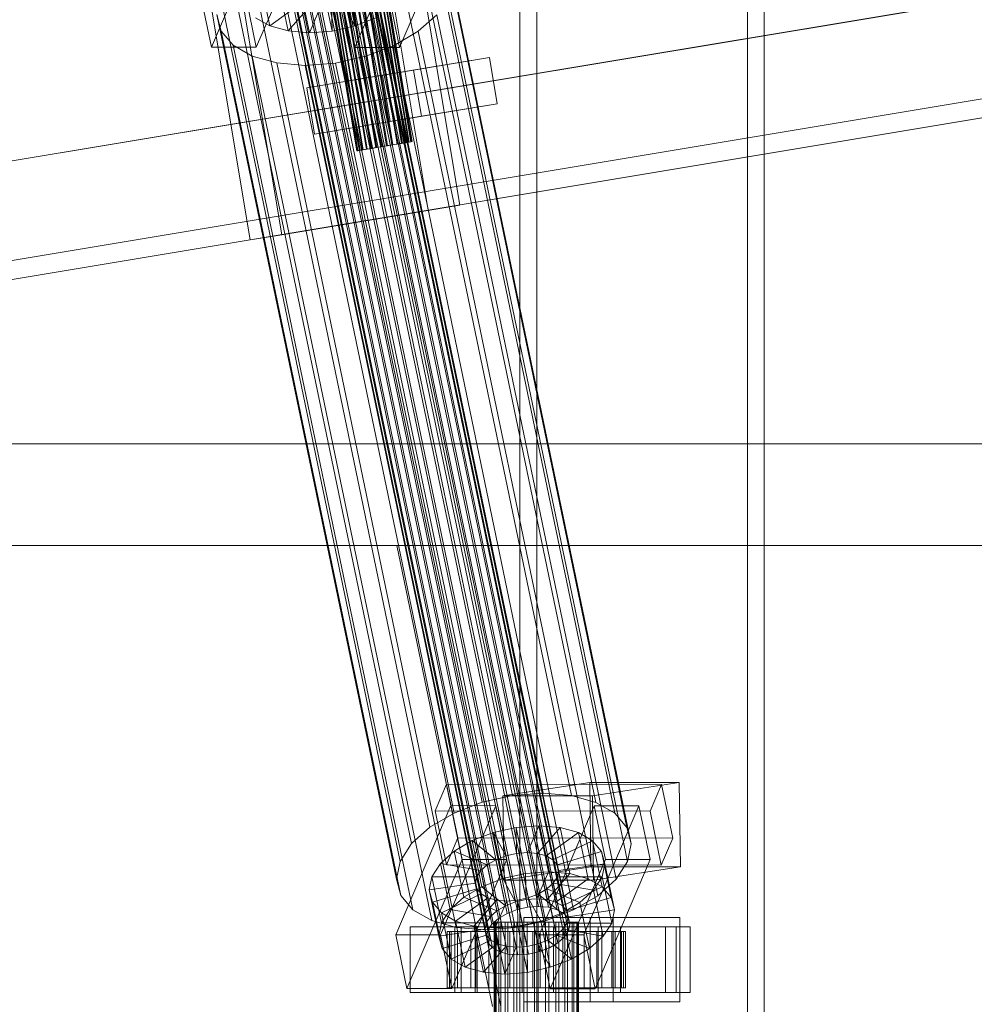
# Model space of a CAD drawing. Header units: millimetres. Extents: x -2233 to 61924, y -68080 to 6847.
# Tile 491 of 656: x 19080 to 19284, y -17870 to -17660. Entities that reach past the tile are written whole.
import ezdxf

# ---------------------------------------------------------------- set-up
doc = ezdxf.new("R2010")
doc.units = ezdxf.units.MM
doc.layers.add('superior_C02', color=7, linetype='Continuous', lineweight=0)
doc.layers.add('superior_C10', color=7, linetype='Continuous', lineweight=0)

msp = doc.modelspace()

# ---------------------------------------------------------------- linework, layer by layer
at = {"layer": 'superior_C02'}
for p, q in [((19186.936, -17575), (19186.936, -18425)), ((19190.513, -18425), (19190.513, -17575)), ((19235.427, -18425), (19235.427, -17575)), ((19239.004, -17575), (19239.004, -18425)), ((19186.307, -17849.317), (19141.932, -17635.518)), ((19188.599, -17848.804), (19144.224, -17635.005)), ((19190.898, -17848.631), (19146.522, -17634.832)), ((19193.046, -17848.809), (19148.671, -17635.011)), ((19194.898, -17849.328), (19150.523, -17635.529)), ((19121.193, -17665.449), (19132.944, -17637.917)), ((19142.489, -17637.929), (19130.739, -17665.461)), ((19182.356, -17851.202), (19137.981, -17637.404)), ((19184.178, -17850.135), (19139.802, -17636.336)), ((19151.739, -17665.487), (19163.489, -17637.955)), ((19196.327, -17850.15), (19151.952, -17636.352)), ((19197.236, -17851.221), (19152.861, -17637.422)), ((19180.104, -17853.782), (19135.728, -17639.983)), ((19180.967, -17852.446), (19136.591, -17638.648)), ((19152.91, -17640.005), (19197.285, -17853.804)), ((19197.563, -17852.467), (19153.187, -17638.668)), ((19173.035, -17637.967), (19161.284, -17665.499)), ((19179.826, -17855.119), (19135.451, -17641.32)), ((19178.896, -17826.416), (19140.642, -17642.107)), ((19185.365, -17824.968), (19147.11, -17640.659)), ((19196.422, -17855.139), (19152.047, -17641.341)), ((19191.852, -17824.479), (19153.597, -17640.17)), ((19197.915, -17824.984), (19159.661, -17640.674)), ((19203.142, -17826.446), (19164.887, -17642.137)), ((19180.153, -17856.365), (19135.777, -17642.566)), ((19181.062, -17857.435), (19136.686, -17643.637)), ((19193.211, -17857.451), (19148.836, -17643.652)), ((19195.033, -17856.383), (19150.657, -17642.585)), ((19172.887, -17828.725), (19134.632, -17644.416)), ((19182.491, -17858.258), (19138.115, -17644.459)), ((19184.343, -17858.776), (19139.967, -17644.978)), ((19186.491, -17858.955), (19142.116, -17645.156)), ((19188.79, -17858.782), (19144.414, -17644.983)), ((19191.082, -17858.269), (19146.706, -17644.47)), ((19207.175, -17828.768), (19168.92, -17644.459)), ((19167.746, -17831.737), (19129.491, -17647.428)), ((19209.74, -17831.79), (19171.486, -17647.481)), ((19163.824, -17835.248), (19125.569, -17650.939)), ((19133.603, -17660.889), (19131.563, -17651.059)), ((19137.512, -17661.983), (19135.472, -17652.153)), ((19142.048, -17662.36), (19140.008, -17652.53)), ((19146.901, -17661.995), (19144.86, -17652.165)), ((19151.739, -17660.912), (19149.699, -17651.082)), ((19210.663, -17835.307), (19172.408, -17650.998)), ((19118.813, -17653.98), (19121.193, -17665.449)), ((19161.389, -17839.018), (19123.134, -17654.709)), ((19130.739, -17665.461), (19128.359, -17653.992)), ((19149.359, -17654.019), (19151.739, -17665.487)), ((19161.284, -17665.499), (19158.904, -17654.031)), ((19140.496, -17655.927), (19133.603, -17660.889)), ((19142.348, -17656.446), (19137.512, -17661.983)), ((19144.496, -17656.624), (19142.048, -17662.36)), ((19146.795, -17656.451), (19146.901, -17661.995)), ((19149.087, -17655.938), (19151.739, -17660.912)), ((19171.625, -17654.769), (19209.88, -17839.078)), ((19123.273, -17661.997), (19122.351, -17658.48)), ((19160.605, -17842.789), (19122.351, -17658.48)), ((19169.189, -17658.539), (19165.268, -17662.05)), ((19207.444, -17842.848), (19169.189, -17658.539)), ((19130.586, -17659.152), (19133.603, -17660.889)), ((19133.603, -17660.889), (19137.512, -17661.983)), ((19146.901, -17661.995), (19151.739, -17660.912)), ((19151.739, -17660.912), (19156.235, -17659.184)), ((19125.838, -17665.019), (19123.273, -17661.997)), ((19161.528, -17846.306), (19123.273, -17661.997)), ((19137.512, -17661.983), (19142.048, -17662.36)), ((19142.048, -17662.36), (19146.901, -17661.995)), ((19165.268, -17662.05), (19160.127, -17665.062)), ((19203.522, -17846.359), (19165.268, -17662.05)), ((19129.872, -17667.341), (19125.838, -17665.019)), ((19164.093, -17849.328), (19125.838, -17665.019)), ((19160.127, -17665.062), (19154.117, -17667.371)), ((19198.382, -17849.371), (19160.127, -17665.062)), ((19121.193, -17665.449), (19130.739, -17665.461)), ((19135.098, -17668.803), (19129.872, -17667.341)), ((19168.126, -17851.65), (19129.872, -17667.341)), ((19151.739, -17665.487), (19161.284, -17665.499)), ((19141.161, -17669.308), (19135.098, -17668.803)), ((19173.353, -17853.113), (19135.098, -17668.803)), ((19147.648, -17668.819), (19141.161, -17669.308)), ((19179.416, -17853.617), (19141.161, -17669.308)), ((19154.117, -17667.371), (19147.648, -17668.819)), ((19185.903, -17853.128), (19147.648, -17668.819)), ((19192.372, -17851.68), (19154.117, -17667.371)), ((15575.415, -17750), (24634.01, -17750)), ((24635.508, -17750), (15576.913, -17750)), ((18224.729, -17771.702), (19160.686, -17771.702)), ((19162.465, -17771.702), (18226.507, -17771.702)), ((19160.686, -17771.702), (19181.088, -17870)), ((19160.686, -17771.702), (19162.465, -17771.702)), ((19160.686, -17771.702), (20096.643, -17771.702)), ((19182.867, -17870), (19162.465, -17771.702)), ((20098.422, -17771.702), (19162.465, -17771.702)), ((19171.314, -17822.549), (19168.865, -17828.285)), ((19173.694, -17834.017), (19171.314, -17822.549)), ((19171.314, -17822.549), (19217.132, -17822.606)), ((19201.805, -17822.189), (19183.296, -17825.057)), ((19202.052, -17840.17), (19201.805, -17822.189)), ((19201.805, -17822.189), (19220.895, -17822.189)), ((19202.386, -17825.057), (19220.895, -17822.189)), ((19214.684, -17828.342), (19217.132, -17822.606)), ((19217.132, -17822.606), (19219.512, -17834.074)), ((19220.895, -17822.189), (19221.143, -17840.17)), ((19191.852, -17824.479), (19185.365, -17824.968)), ((19197.915, -17824.984), (19191.852, -17824.479)), ((19178.896, -17826.416), (19172.887, -17828.725)), ((19185.365, -17824.968), (19178.896, -17826.416)), ((19202.386, -17825.057), (19183.296, -17825.057)), ((19183.296, -17825.057), (19183.543, -17843.038)), ((19203.142, -17826.446), (19197.915, -17824.984)), ((19202.634, -17843.038), (19202.386, -17825.057)), ((19207.175, -17828.768), (19203.142, -17826.446)), ((19172.219, -17827.141), (19160.468, -17854.673)), ((19172.887, -17828.725), (19167.746, -17831.737)), ((19214.684, -17828.342), (19168.865, -17828.285)), ((19168.865, -17828.285), (19171.246, -17839.753)), ((19170.014, -17854.685), (19181.764, -17827.153)), ((19174.599, -17838.609), (19172.219, -17827.141)), ((19172.219, -17827.141), (19181.764, -17827.153)), ((19181.764, -17827.153), (19184.145, -17838.621)), ((19202.764, -17827.179), (19191.014, -17854.711)), ((19200.559, -17854.723), (19212.31, -17827.191)), ((19205.145, -17838.647), (19202.764, -17827.179)), ((19202.764, -17827.179), (19212.31, -17827.191)), ((19209.74, -17831.79), (19207.175, -17828.768)), ((19212.31, -17827.191), (19214.69, -17838.659)), ((19217.064, -17839.81), (19214.684, -17828.342)), ((19167.746, -17831.737), (19163.824, -17835.248)), ((19176.779, -17834.603), (19181.274, -17832.875)), ((19181.274, -17832.875), (19186.113, -17831.792)), ((19181.274, -17832.875), (19183.927, -17837.849)), ((19183.314, -17842.705), (19181.274, -17832.875)), ((19186.113, -17831.792), (19190.965, -17831.427)), ((19186.113, -17831.792), (19186.219, -17837.336)), ((19188.153, -17841.622), (19186.113, -17831.792)), ((19190.965, -17831.427), (19188.517, -17837.163)), ((19195.501, -17831.804), (19190.666, -17837.341)), ((19193.006, -17841.257), (19190.965, -17831.427)), ((19190.965, -17831.427), (19195.501, -17831.804)), ((19199.411, -17832.898), (19192.518, -17837.86)), ((19197.541, -17841.634), (19195.501, -17831.804)), ((19195.501, -17831.804), (19199.411, -17832.898)), ((19201.451, -17842.728), (19199.411, -17832.898)), ((19199.411, -17832.898), (19202.428, -17834.635)), ((19210.663, -17835.307), (19209.74, -17831.79)), ((19163.824, -17835.248), (19161.389, -17839.018)), ((19171.246, -17839.753), (19173.694, -17834.017)), ((19172.933, -17836.856), (19176.779, -17834.603)), ((19219.512, -17834.074), (19173.694, -17834.017)), ((19176.779, -17834.603), (19181.797, -17838.667)), ((19178.819, -17844.433), (19176.779, -17834.603)), ((19202.428, -17834.635), (19193.947, -17838.682)), ((19204.468, -17844.465), (19202.428, -17834.635)), ((19202.428, -17834.635), (19204.346, -17836.895)), ((19219.512, -17834.074), (19217.064, -17839.81)), ((19170, -17839.482), (19172.933, -17836.856)), ((19172.933, -17836.856), (19179.976, -17839.734)), ((19174.973, -17846.686), (19172.933, -17836.856)), ((19186.219, -17837.336), (19183.927, -17837.849)), ((19188.517, -17837.163), (19186.219, -17837.336)), ((19186.219, -17837.336), (19188.259, -17847.165)), ((19188.517, -17837.163), (19190.558, -17846.992)), ((19190.666, -17837.341), (19188.517, -17837.163)), ((19190.666, -17837.341), (19192.706, -17847.171)), ((19192.518, -17837.86), (19190.666, -17837.341)), ((19204.346, -17836.895), (19194.856, -17839.753)), ((19206.387, -17846.725), (19204.346, -17836.895)), ((19204.346, -17836.895), (19205.036, -17839.526)), ((19209.88, -17839.078), (19210.663, -17835.307)), ((19161.389, -17839.018), (19160.605, -17842.789)), ((19162.848, -17866.141), (19174.599, -17838.609)), ((19168.178, -17842.302), (19170, -17839.482)), ((19170, -17839.482), (19178.586, -17840.978)), ((19172.04, -17849.312), (19170, -17839.482)), ((19184.145, -17838.621), (19172.394, -17866.153)), ((19184.145, -17838.621), (19174.599, -17838.609)), ((19181.797, -17838.667), (19179.976, -17839.734)), ((19183.927, -17837.849), (19181.797, -17838.667)), ((19181.797, -17838.667), (19183.838, -17848.497)), ((19183.927, -17837.849), (19185.967, -17847.679)), ((19192.518, -17837.86), (19194.558, -17847.689)), ((19193.947, -17838.682), (19192.518, -17837.86)), ((19193.394, -17866.179), (19205.145, -17838.647)), ((19193.947, -17838.682), (19195.987, -17848.512)), ((19194.856, -17839.753), (19193.947, -17838.682)), ((19214.69, -17838.659), (19202.94, -17866.191)), ((19214.69, -17838.659), (19205.145, -17838.647)), ((19207.444, -17842.848), (19209.88, -17839.078)), ((19171.246, -17839.753), (19217.064, -17839.81)), ((19178.586, -17840.978), (19177.723, -17842.314)), ((19179.976, -17839.734), (19178.586, -17840.978)), ((19178.586, -17840.978), (19180.626, -17850.808)), ((19179.976, -17839.734), (19182.016, -17849.564)), ((19202.052, -17840.17), (19183.543, -17843.038)), ((19193.006, -17841.257), (19188.153, -17841.622)), ((19190.558, -17846.992), (19193.006, -17841.257)), ((19197.541, -17841.634), (19193.006, -17841.257)), ((19194.856, -17839.753), (19196.896, -17849.583)), ((19195.183, -17840.999), (19194.856, -17839.753)), ((19194.905, -17842.335), (19195.183, -17840.999)), ((19205.036, -17839.526), (19195.183, -17840.999)), ((19195.183, -17840.999), (19197.223, -17850.829)), ((19221.143, -17840.17), (19202.052, -17840.17)), ((19221.143, -17840.17), (19202.634, -17843.038)), ((19205.036, -17839.526), (19204.451, -17842.347)), ((19207.077, -17849.356), (19205.036, -17839.526)), ((19160.605, -17842.789), (19161.528, -17846.306)), ((19167.592, -17845.123), (19168.178, -17842.302)), ((19167.592, -17845.123), (19177.446, -17843.65)), ((19168.178, -17842.302), (19177.723, -17842.314)), ((19170.218, -17852.132), (19168.178, -17842.302)), ((19177.723, -17842.314), (19177.446, -17843.65)), ((19177.446, -17843.65), (19177.773, -17844.897)), ((19177.446, -17843.65), (19179.486, -17853.48)), ((19177.723, -17842.314), (19179.764, -17852.144)), ((19183.314, -17842.705), (19178.819, -17844.433)), ((19188.153, -17841.622), (19183.314, -17842.705)), ((19185.967, -17847.679), (19183.314, -17842.705)), ((19183.543, -17843.038), (19202.634, -17843.038)), ((19188.259, -17847.165), (19188.153, -17841.622)), ((19192.653, -17844.915), (19194.042, -17843.671)), ((19192.706, -17847.171), (19197.541, -17841.634)), ((19194.042, -17843.671), (19194.905, -17842.335)), ((19202.629, -17845.167), (19194.042, -17843.671)), ((19194.042, -17843.671), (19196.082, -17853.501)), ((19194.558, -17847.689), (19201.451, -17842.728)), ((19194.905, -17842.335), (19204.451, -17842.347)), ((19196.945, -17852.165), (19194.905, -17842.335)), ((19201.451, -17842.728), (19197.541, -17841.634)), ((19204.468, -17844.465), (19201.451, -17842.728)), ((19204.451, -17842.347), (19202.629, -17845.167)), ((19203.522, -17846.359), (19207.444, -17842.848)), ((19204.451, -17842.347), (19206.491, -17852.177)), ((19168.282, -17847.754), (19167.592, -17845.123)), ((19169.632, -17854.953), (19167.592, -17845.123)), ((19168.282, -17847.754), (19177.773, -17844.897)), ((19178.819, -17844.433), (19174.973, -17846.686)), ((19177.773, -17844.897), (19178.682, -17845.967)), ((19177.773, -17844.897), (19179.813, -17854.726)), ((19183.838, -17848.497), (19178.819, -17844.433)), ((19190.831, -17845.983), (19192.653, -17844.915)), ((19199.695, -17847.793), (19192.653, -17844.915)), ((19192.653, -17844.915), (19194.693, -17854.745)), ((19195.987, -17848.512), (19204.468, -17844.465)), ((19202.629, -17845.167), (19199.695, -17847.793)), ((19204.669, -17854.997), (19202.629, -17845.167)), ((19206.387, -17846.725), (19204.468, -17844.465)), ((19161.528, -17846.306), (19164.093, -17849.328)), ((19170.201, -17850.015), (19168.282, -17847.754)), ((19170.322, -17857.584), (19168.282, -17847.754)), ((19170.201, -17850.015), (19178.682, -17845.967)), ((19174.973, -17846.686), (19172.04, -17849.312)), ((19173.218, -17851.751), (19180.111, -17846.79)), ((19182.016, -17849.564), (19174.973, -17846.686)), ((19177.127, -17852.845), (19181.963, -17847.308)), ((19178.682, -17845.967), (19180.111, -17846.79)), ((19178.682, -17845.967), (19180.722, -17855.797)), ((19180.111, -17846.79), (19181.963, -17847.308)), ((19180.111, -17846.79), (19182.151, -17856.62)), ((19181.663, -17853.223), (19184.111, -17847.487)), ((19181.963, -17847.308), (19184.111, -17847.487)), ((19181.963, -17847.308), (19184.003, -17857.138)), ((19183.838, -17848.497), (19185.967, -17847.679)), ((19184.111, -17847.487), (19186.41, -17847.314)), ((19184.111, -17847.487), (19186.151, -17857.317)), ((19185.967, -17847.679), (19188.259, -17847.165)), ((19186.41, -17847.314), (19188.702, -17846.801)), ((19186.515, -17852.857), (19186.41, -17847.314)), ((19186.41, -17847.314), (19188.45, -17857.144)), ((19188.259, -17847.165), (19190.558, -17846.992)), ((19188.702, -17846.801), (19190.831, -17845.983)), ((19191.354, -17851.774), (19188.702, -17846.801)), ((19188.702, -17846.801), (19190.742, -17856.631)), ((19190.558, -17846.992), (19192.706, -17847.171)), ((19195.85, -17850.047), (19190.831, -17845.983)), ((19190.831, -17845.983), (19192.871, -17855.812)), ((19192.706, -17847.171), (19194.558, -17847.689)), ((19194.558, -17847.689), (19195.987, -17848.512)), ((19199.695, -17847.793), (19195.85, -17850.047)), ((19196.896, -17849.583), (19206.387, -17846.725)), ((19198.382, -17849.371), (19203.522, -17846.359)), ((19201.735, -17857.623), (19199.695, -17847.793)), ((19207.077, -17849.356), (19206.387, -17846.725)), ((19164.093, -17849.328), (19168.126, -17851.65)), ((19172.04, -17849.312), (19170.218, -17852.132)), ((19180.626, -17850.808), (19172.04, -17849.312)), ((19180.626, -17850.808), (19182.016, -17849.564)), ((19182.016, -17849.564), (19183.838, -17848.497)), ((19186.307, -17849.317), (19184.178, -17850.135)), ((19188.599, -17848.804), (19186.307, -17849.317)), ((19190.898, -17848.631), (19188.599, -17848.804)), ((19193.046, -17848.809), (19190.898, -17848.631)), ((19192.372, -17851.68), (19198.382, -17849.371)), ((19194.898, -17849.328), (19193.046, -17848.809)), ((19196.327, -17850.15), (19194.898, -17849.328)), ((19195.987, -17848.512), (19196.896, -17849.583)), ((19196.896, -17849.583), (19197.223, -17850.829)), ((19197.223, -17850.829), (19207.077, -17849.356)), ((19206.491, -17852.177), (19207.077, -17849.356)), ((19168.126, -17851.65), (19173.353, -17853.113)), ((19173.218, -17851.751), (19170.201, -17850.015)), ((19172.241, -17859.844), (19170.201, -17850.015)), ((19177.127, -17852.845), (19173.218, -17851.751)), ((19175.258, -17861.581), (19173.218, -17851.751)), ((19179.764, -17852.144), (19180.626, -17850.808)), ((19182.356, -17851.202), (19180.967, -17852.446)), ((19181.656, -17852), (19181.445, -17852)), ((19181.445, -17852), (19181.847, -17852)), ((19181.445, -18148), (19181.445, -17852)), ((19182.466, -17852), (19181.656, -17852)), ((19181.656, -18148), (19181.656, -17852)), ((19181.847, -17852), (19182.834, -17852)), ((19181.847, -18148), (19181.847, -17852)), ((19184.178, -17850.135), (19182.356, -17851.202)), ((19183.819, -17852), (19182.466, -17852)), ((19182.466, -18148), (19182.466, -17852)), ((19182.834, -17852), (19184.339, -17852)), ((19182.834, -18148), (19182.834, -17852)), ((19185.623, -17852), (19183.819, -17852)), ((19183.819, -18148), (19183.819, -17852)), ((19184.339, -17852), (19186.26, -17852)), ((19184.339, -18148), (19184.339, -17852)), ((19187.755, -17852), (19185.623, -17852)), ((19185.623, -18148), (19185.623, -17852)), ((19185.903, -17853.128), (19192.372, -17851.68)), ((19186.26, -17852), (19188.465, -17852)), ((19186.26, -18148), (19186.26, -17852)), ((19191.354, -17851.774), (19186.515, -17852.857)), ((19206.838, -17851), (19187.747, -17851)), ((19187.747, -17851), (19187.747, -17869)), ((19201.934, -17851), (19187.747, -17851)), ((19190.07, -17852), (19187.755, -17852)), ((19187.755, -18148), (19187.755, -17852)), ((19188.465, -17852), (19190.805, -17852)), ((19188.465, -18148), (19188.465, -17852)), ((19192.41, -17852), (19190.07, -17852)), ((19190.07, -18148), (19190.07, -17852)), ((19190.805, -17852), (19193.12, -17852)), ((19190.805, -18148), (19190.805, -17852)), ((19195.85, -17850.047), (19191.354, -17851.774)), ((19193.395, -17861.604), (19191.354, -17851.774)), ((19194.615, -17852), (19192.41, -17852)), ((19192.41, -18148), (19192.41, -17852)), ((19193.12, -17852), (19195.252, -17852)), ((19193.12, -18148), (19193.12, -17852)), ((19196.536, -17852), (19194.615, -17852)), ((19194.615, -18148), (19194.615, -17852)), ((19195.252, -17852), (19197.056, -17852)), ((19195.252, -18148), (19195.252, -17852)), ((19197.89, -17859.877), (19195.85, -17850.047)), ((19197.236, -17851.221), (19196.327, -17850.15)), ((19198.041, -17852), (19196.536, -17852)), ((19196.536, -18148), (19196.536, -17852)), ((19197.223, -17850.829), (19196.945, -17852.165)), ((19197.056, -17852), (19198.409, -17852)), ((19197.056, -18148), (19197.056, -17852)), ((19197.563, -17852.467), (19197.236, -17851.221)), ((19199.029, -17852), (19198.041, -17852)), ((19198.041, -18148), (19198.041, -17852)), ((19198.409, -17852), (19199.219, -17852)), ((19198.409, -18148), (19198.409, -17852)), ((19199.43, -17852), (19199.029, -17852)), ((19199.029, -17852), (19199.029, -18148)), ((19199.219, -17852), (19199.43, -17852)), ((19199.219, -18148), (19199.219, -17852)), ((19199.43, -18148), (19199.43, -17852)), ((19201.934, -17869), (19201.934, -17851)), ((19201.934, -17851), (19221.025, -17851)), ((19206.838, -17869), (19206.838, -17851)), ((19206.838, -17851), (19221.025, -17851)), ((19221.025, -17851), (19221.025, -17869)), ((19173.082, -17853), (19163.537, -17853)), ((19163.537, -17853), (19163.537, -17867)), ((19177.843, -17853), (19163.537, -17853)), ((19170.218, -17852.132), (19169.632, -17854.953)), ((19179.486, -17853.48), (19169.632, -17854.953)), ((19179.764, -17852.144), (19170.218, -17852.132)), ((19171.899, -17854), (19171.453, -17854)), ((19171.453, -17854), (19181.445, -17854)), ((19171.453, -17866), (19171.453, -17854)), ((19171.453, -17854), (19172.301, -17854)), ((19173.609, -17854), (19171.899, -17854)), ((19171.899, -17854), (19181.656, -17854)), ((19171.899, -17866), (19171.899, -17854)), ((19172.301, -17854), (19181.847, -17854)), ((19172.301, -17866), (19172.301, -17854)), ((19172.301, -17854), (19174.385, -17854)), ((19173.082, -17867), (19173.082, -17853)), ((19173.082, -17853), (19187.389, -17853)), ((19173.353, -17853.113), (19179.416, -17853.617)), ((19176.465, -17854), (19173.609, -17854)), ((19173.609, -17854), (19182.466, -17854)), ((19173.609, -17866), (19173.609, -17854)), ((19220.202, -17853), (19174.384, -17853)), ((19174.384, -17853), (19174.384, -17867)), ((19177.364, -17853), (19174.384, -17853)), ((19174.385, -17854), (19182.834, -17854)), ((19174.385, -17866), (19174.385, -17854)), ((19174.385, -17854), (19177.562, -17854)), ((19180.273, -17854), (19176.465, -17854)), ((19176.465, -17854), (19183.819, -17854)), ((19176.465, -17866), (19176.465, -17854)), ((19181.663, -17853.223), (19177.127, -17852.845)), ((19179.168, -17862.675), (19177.127, -17852.845)), ((19177.364, -17867), (19177.364, -17853)), ((19177.364, -17853), (19223.182, -17853)), ((19177.562, -17854), (19184.339, -17854)), ((19177.562, -17866), (19177.562, -17854)), ((19177.562, -17854), (19181.617, -17854)), ((19177.843, -17867), (19177.843, -17853)), ((19177.843, -17853), (19187.389, -17853)), ((19179.416, -17853.617), (19185.903, -17853.128)), ((19179.486, -17853.48), (19179.764, -17852.144)), ((19179.813, -17854.726), (19179.486, -17853.48)), ((19180.104, -17853.782), (19179.826, -17855.119)), ((19180.967, -17852.446), (19180.104, -17853.782)), ((19184.775, -17854), (19180.273, -17854)), ((19180.273, -17854), (19185.623, -17854)), ((19180.273, -17866), (19180.273, -17854)), ((19181.445, -17854), (19181.656, -17854)), ((19181.445, -17854), (19181.445, -17866)), ((19181.847, -17854), (19181.445, -17854)), ((19181.617, -17854), (19186.26, -17854)), ((19181.617, -17866), (19181.617, -17854)), ((19181.617, -17854), (19186.274, -17854)), ((19181.656, -17854), (19182.466, -17854)), ((19181.656, -17854), (19181.656, -17866)), ((19186.515, -17852.857), (19181.663, -17853.223)), ((19183.703, -17863.052), (19181.663, -17853.223)), ((19181.847, -17854), (19181.847, -17866)), ((19182.834, -17854), (19181.847, -17854)), ((19182.466, -17854), (19183.819, -17854)), ((19182.466, -17854), (19182.466, -17866)), ((19182.834, -17854), (19182.834, -17866)), ((19184.339, -17854), (19182.834, -17854)), ((19183.819, -17854), (19185.623, -17854)), ((19183.819, -17854), (19183.819, -17866)), ((19184.339, -17854), (19184.339, -17866)), ((19186.26, -17854), (19184.339, -17854)), ((19189.662, -17854), (19184.775, -17854)), ((19184.775, -17854), (19187.755, -17854)), ((19184.775, -17866), (19184.775, -17854)), ((19185.623, -17854), (19187.755, -17854)), ((19185.623, -17854), (19185.623, -17866)), ((19186.26, -17854), (19186.26, -17866)), ((19188.465, -17854), (19186.26, -17854)), ((19186.274, -17854), (19188.465, -17854)), ((19186.274, -17866), (19186.274, -17854)), ((19186.274, -17854), (19191.214, -17854)), ((19188.556, -17862.687), (19186.515, -17852.857)), ((19187.389, -17853), (19187.389, -17867)), ((19187.755, -17854), (19190.07, -17854)), ((19187.755, -17854), (19187.755, -17866)), ((19188.465, -17854), (19188.465, -17866)), ((19190.805, -17854), (19188.465, -17854)), ((19194.601, -17854), (19189.662, -17854)), ((19189.662, -17854), (19190.07, -17854)), ((19189.662, -17866), (19189.662, -17854)), ((19190.07, -17854), (19192.41, -17854)), ((19190.07, -17854), (19190.07, -17866)), ((19191.214, -17854), (19190.805, -17854)), ((19190.805, -17854), (19190.805, -17866)), ((19193.12, -17854), (19190.805, -17854)), ((19191.214, -17866), (19191.214, -17854)), ((19191.214, -17854), (19196.101, -17854)), ((19194.601, -17854), (19192.41, -17854)), ((19192.41, -17854), (19194.615, -17854)), ((19192.41, -17854), (19192.41, -17866)), ((19196.101, -17854), (19193.12, -17854)), ((19193.12, -17854), (19193.12, -17866)), ((19195.252, -17854), (19193.12, -17854)), ((19203.628, -17853), (19194.082, -17853)), ((19194.082, -17853), (19194.082, -17867)), ((19208.389, -17853), (19194.082, -17853)), ((19199.258, -17854), (19194.601, -17854)), ((19194.601, -17866), (19194.601, -17854)), ((19199.258, -17854), (19194.615, -17854)), ((19194.615, -17854), (19196.536, -17854)), ((19194.615, -17854), (19194.615, -17866)), ((19196.082, -17853.501), (19194.693, -17854.745)), ((19200.602, -17854), (19195.252, -17854)), ((19195.252, -17854), (19195.252, -17866)), ((19197.056, -17854), (19195.252, -17854)), ((19196.945, -17852.165), (19196.082, -17853.501)), ((19196.082, -17853.501), (19204.669, -17854.997)), ((19196.101, -17866), (19196.101, -17854)), ((19196.101, -17854), (19200.602, -17854)), ((19196.422, -17855.139), (19197.285, -17853.804)), ((19203.313, -17854), (19196.536, -17854)), ((19196.536, -17854), (19198.041, -17854)), ((19196.536, -17854), (19196.536, -17866)), ((19206.491, -17852.177), (19196.945, -17852.165)), ((19204.41, -17854), (19197.056, -17854)), ((19197.056, -17854), (19197.056, -17866)), ((19198.409, -17854), (19197.056, -17854)), ((19197.285, -17853.804), (19197.563, -17852.467)), ((19206.49, -17854), (19198.041, -17854)), ((19198.041, -17854), (19199.029, -17854)), ((19198.041, -17854), (19198.041, -17866)), ((19207.266, -17854), (19198.409, -17854)), ((19198.409, -17854), (19198.409, -17866)), ((19199.219, -17854), (19198.409, -17854)), ((19199.029, -17854), (19208.574, -17854)), ((19199.029, -17866), (19199.029, -17854)), ((19199.029, -17854), (19199.43, -17854)), ((19208.976, -17854), (19199.219, -17854)), ((19199.219, -17854), (19199.219, -17866)), ((19199.43, -17854), (19199.219, -17854)), ((19203.313, -17854), (19199.258, -17854)), ((19199.258, -17866), (19199.258, -17854)), ((19209.422, -17854), (19199.43, -17854)), ((19199.43, -17854), (19199.43, -17866)), ((19200.602, -17866), (19200.602, -17854)), ((19200.602, -17854), (19204.41, -17854)), ((19206.49, -17854), (19203.313, -17854)), ((19203.313, -17866), (19203.313, -17854)), ((19203.628, -17867), (19203.628, -17853)), ((19203.628, -17853), (19217.934, -17853)), ((19204.41, -17866), (19204.41, -17854)), ((19204.41, -17854), (19207.266, -17854)), ((19204.669, -17854.997), (19206.491, -17852.177)), ((19208.574, -17854), (19206.49, -17854)), ((19206.49, -17866), (19206.49, -17854)), ((19207.266, -17866), (19207.266, -17854)), ((19207.266, -17854), (19208.976, -17854)), ((19208.389, -17867), (19208.389, -17853)), ((19208.389, -17853), (19217.934, -17853)), ((19208.574, -17854), (19208.574, -17866)), ((19209.422, -17854), (19208.574, -17854)), ((19208.976, -17866), (19208.976, -17854)), ((19208.976, -17854), (19209.422, -17854)), ((19209.422, -17866), (19209.422, -17854)), ((19217.934, -17853), (19217.934, -17867)), ((19220.202, -17867), (19220.202, -17853)), ((19220.202, -17853), (19223.182, -17853)), ((19223.182, -17853), (19223.182, -17867)), ((19170.014, -17854.685), (19160.468, -17854.673)), ((19160.468, -17854.673), (19162.848, -17866.141)), ((19169.632, -17854.953), (19170.322, -17857.584)), ((19172.394, -17866.153), (19170.014, -17854.685)), ((19179.813, -17854.726), (19170.322, -17857.584)), ((19180.722, -17855.797), (19172.241, -17859.844)), ((19180.722, -17855.797), (19179.813, -17854.726)), ((19179.826, -17855.119), (19180.153, -17856.365)), ((19182.151, -17856.62), (19180.722, -17855.797)), ((19192.871, -17855.812), (19190.742, -17856.631)), ((19200.559, -17854.723), (19191.014, -17854.711)), ((19191.014, -17854.711), (19193.394, -17866.179)), ((19194.693, -17854.745), (19192.871, -17855.812)), ((19192.871, -17855.812), (19197.89, -17859.877)), ((19194.693, -17854.745), (19201.735, -17857.623)), ((19195.033, -17856.383), (19196.422, -17855.139)), ((19202.94, -17866.191), (19200.559, -17854.723)), ((19201.735, -17857.623), (19204.669, -17854.997)), ((19170.322, -17857.584), (19172.241, -17859.844)), ((19182.151, -17856.62), (19175.258, -17861.581)), ((19184.003, -17857.138), (19179.168, -17862.675)), ((19180.153, -17856.365), (19181.062, -17857.435)), ((19181.062, -17857.435), (19182.491, -17858.258)), ((19184.003, -17857.138), (19182.151, -17856.62)), ((19182.491, -17858.258), (19184.343, -17858.776)), ((19186.151, -17857.317), (19183.703, -17863.052)), ((19186.151, -17857.317), (19184.003, -17857.138)), ((19188.45, -17857.144), (19186.151, -17857.317)), ((19190.742, -17856.631), (19188.45, -17857.144)), ((19188.45, -17857.144), (19188.556, -17862.687)), ((19188.79, -17858.782), (19191.082, -17858.269)), ((19190.742, -17856.631), (19193.395, -17861.604)), ((19191.082, -17858.269), (19193.211, -17857.451)), ((19193.211, -17857.451), (19195.033, -17856.383)), ((19197.89, -17859.877), (19201.735, -17857.623)), ((19172.241, -17859.844), (19175.258, -17861.581)), ((19184.343, -17858.776), (19186.491, -17858.955)), ((19186.491, -17858.955), (19188.79, -17858.782)), ((19193.395, -17861.604), (19197.89, -17859.877)), ((19175.258, -17861.581), (19179.168, -17862.675)), ((19188.556, -17862.687), (19193.395, -17861.604)), ((19179.168, -17862.675), (19183.703, -17863.052)), ((19183.703, -17863.052), (19188.556, -17862.687)), ((19162.848, -17866.141), (19172.394, -17866.153)), ((19181.445, -17866), (19171.453, -17866)), ((19171.453, -17866), (19171.899, -17866)), ((19172.301, -17866), (19171.453, -17866)), ((19181.656, -17866), (19171.899, -17866)), ((19171.899, -17866), (19173.609, -17866)), ((19181.847, -17866), (19172.301, -17866)), ((19174.385, -17866), (19172.301, -17866)), ((19182.466, -17866), (19173.609, -17866)), ((19173.609, -17866), (19176.465, -17866)), ((19182.834, -17866), (19174.385, -17866)), ((19177.562, -17866), (19174.385, -17866)), ((19183.819, -17866), (19176.465, -17866)), ((19176.465, -17866), (19180.273, -17866)), ((19184.339, -17866), (19177.562, -17866)), ((19181.617, -17866), (19177.562, -17866)), ((19185.623, -17866), (19180.273, -17866)), ((19180.273, -17866), (19184.775, -17866)), ((19181.656, -17866), (19181.445, -17866)), ((19181.445, -17866), (19181.847, -17866)), ((19186.26, -17866), (19181.617, -17866)), ((19186.274, -17866), (19181.617, -17866)), ((19182.466, -17866), (19181.656, -17866)), ((19181.847, -17866), (19182.834, -17866)), ((19183.819, -17866), (19182.466, -17866)), ((19182.834, -17866), (19184.339, -17866)), ((19185.623, -17866), (19183.819, -17866)), ((19184.339, -17866), (19186.26, -17866)), ((19187.755, -17866), (19184.775, -17866)), ((19184.775, -17866), (19189.662, -17866)), ((19187.755, -17866), (19185.623, -17866)), ((19186.26, -17866), (19188.465, -17866)), ((19188.465, -17866), (19186.274, -17866)), ((19191.214, -17866), (19186.274, -17866)), ((19190.07, -17866), (19187.755, -17866)), ((19188.465, -17866), (19190.805, -17866)), ((19190.07, -17866), (19189.662, -17866)), ((19189.662, -17866), (19194.601, -17866)), ((19192.41, -17866), (19190.07, -17866)), ((19190.805, -17866), (19191.214, -17866)), ((19190.805, -17866), (19193.12, -17866)), ((19196.101, -17866), (19191.214, -17866)), ((19194.615, -17866), (19192.41, -17866)), ((19192.41, -17866), (19194.601, -17866)), ((19193.12, -17866), (19196.101, -17866)), ((19193.12, -17866), (19195.252, -17866)), ((19193.394, -17866.179), (19202.94, -17866.191)), ((19194.601, -17866), (19199.258, -17866)), ((19196.536, -17866), (19194.615, -17866)), ((19194.615, -17866), (19199.258, -17866)), ((19195.252, -17866), (19200.602, -17866)), ((19195.252, -17866), (19197.056, -17866)), ((19200.602, -17866), (19196.101, -17866)), ((19198.041, -17866), (19196.536, -17866)), ((19196.536, -17866), (19203.313, -17866)), ((19197.056, -17866), (19204.41, -17866)), ((19197.056, -17866), (19198.409, -17866)), ((19199.029, -17866), (19198.041, -17866)), ((19198.041, -17866), (19206.49, -17866)), ((19198.409, -17866), (19207.266, -17866)), ((19198.409, -17866), (19199.219, -17866)), ((19208.574, -17866), (19199.029, -17866)), ((19199.43, -17866), (19199.029, -17866)), ((19199.219, -17866), (19208.976, -17866)), ((19199.219, -17866), (19199.43, -17866)), ((19199.258, -17866), (19203.313, -17866)), ((19199.43, -17866), (19209.422, -17866)), ((19204.41, -17866), (19200.602, -17866)), ((19203.313, -17866), (19206.49, -17866)), ((19207.266, -17866), (19204.41, -17866)), ((19206.49, -17866), (19208.574, -17866)), ((19208.976, -17866), (19207.266, -17866)), ((19208.574, -17866), (19209.422, -17866)), ((19209.422, -17866), (19208.976, -17866)), ((19163.537, -17867), (19173.082, -17867)), ((19163.537, -17867), (19177.843, -17867)), ((19187.389, -17867), (19173.082, -17867)), ((19174.384, -17867), (19220.202, -17867)), ((19174.384, -17867), (19177.364, -17867)), ((19223.182, -17867), (19177.364, -17867)), ((19187.389, -17867), (19177.843, -17867)), ((19194.082, -17867), (19203.628, -17867)), ((19194.082, -17867), (19208.389, -17867)), ((19217.934, -17867), (19203.628, -17867)), ((19217.934, -17867), (19208.389, -17867)), ((19223.182, -17867), (19220.202, -17867)), ((19187.747, -17869), (19206.838, -17869)), ((19201.934, -17869), (19187.747, -17869)), ((19221.025, -17869), (19201.934, -17869)), ((19221.025, -17869), (19206.838, -17869))]:
    msp.add_line(p, q, dxfattribs=at)
at = {"layer": 'superior_C10'}
for p, q in [((18961.069, -17709.247), (27793.93, -16237.104)), ((27795.544, -16236.835), (18962.683, -17708.978)), ((18934.17, -17713.73), (27767.031, -16241.587)), ((27768.645, -16241.318), (18935.784, -17713.461)), ((27798.997, -16257.549), (18966.136, -17729.692)), ((18937.622, -17734.445), (27770.484, -16262.301)), ((27798.04, -16261.764), (18965.179, -17733.907)), ((18966.793, -17733.638), (27799.654, -16261.495)), ((27771.141, -16266.247), (18938.28, -17738.39)), ((18939.894, -17738.121), (27772.755, -16265.978)), ((19174.112, -17699.085), (19100.132, -17255.208)), ((19093.407, -17256.329), (19167.387, -17700.206)), ((19062.172, -17261.534), (19136.151, -17705.412)), ((19129.427, -17706.532), (19055.447, -17262.655)), ((19087.176, -17272.574), (19156.224, -17686.859)), ((19087.384, -17272.539), (19156.431, -17686.825)), ((19088.31, -17272.385), (19157.358, -17686.67)), ((19088.526, -17272.349), (19157.573, -17686.634)), ((19089.47, -17272.192), (19158.518, -17686.477)), ((19089.686, -17272.156), (19158.733, -17686.441)), ((19090.612, -17272.001), (19159.659, -17686.287)), ((19090.819, -17271.967), (19159.867, -17686.252)), ((19091.692, -17271.821), (19160.739, -17686.107)), ((19091.883, -17271.789), (19160.931, -17686.075)), ((19092.668, -17271.659), (19161.716, -17685.944)), ((19092.836, -17271.631), (19161.883, -17685.916)), ((19093.503, -17271.519), (19162.551, -17685.805)), ((19093.641, -17271.497), (19162.688, -17685.782)), ((19094.165, -17271.409), (19163.213, -17685.695)), ((19094.268, -17271.392), (19163.315, -17685.677)), ((19094.629, -17271.332), (19163.677, -17685.617)), ((19094.692, -17271.321), (19163.739, -17685.607)), ((19094.876, -17271.291), (19163.924, -17685.576)), ((19094.897, -17271.287), (19163.945, -17685.573)), ((19083.098, -17273.254), (19152.146, -17687.539)), ((19083.12, -17273.25), (19152.167, -17687.535)), ((19152.351, -17687.505), (19083.304, -17273.219)), ((19083.367, -17273.209), (19152.414, -17687.494)), ((19083.728, -17273.149), (19152.776, -17687.434)), ((19083.83, -17273.132), (19152.878, -17687.417)), ((19084.355, -17273.044), (19153.402, -17687.33)), ((19084.492, -17273.021), (19153.54, -17687.307)), ((19085.16, -17272.91), (19154.208, -17687.195)), ((19085.328, -17272.882), (19154.375, -17687.167)), ((19086.113, -17272.751), (19155.16, -17687.037)), ((19086.304, -17272.719), (19155.352, -17687.005)), ((19180.417, -17667.62), (19157.641, -17671.416)), ((19180.417, -17667.62), (19164.278, -17670.31)), ((19182.061, -17677.484), (19180.417, -17667.62)), ((19141.501, -17674.106), (19164.278, -17670.31)), ((19141.501, -17674.106), (19157.641, -17671.416)), ((19157.641, -17671.416), (19159.285, -17681.28)), ((19164.278, -17670.31), (19165.922, -17680.174)), ((19143.145, -17683.97), (19141.501, -17674.106)), ((19159.285, -17681.28), (19182.061, -17677.484)), ((19165.922, -17680.174), (19182.061, -17677.484)), ((19165.922, -17680.174), (19143.145, -17683.97)), ((19143.145, -17683.97), (19159.285, -17681.28)), ((19159.659, -17686.287), (19160.739, -17686.107)), ((19160.931, -17686.075), (19159.867, -17686.252)), ((19160.739, -17686.107), (19161.716, -17685.944)), ((19161.883, -17685.916), (19160.931, -17686.075)), ((19161.716, -17685.944), (19162.551, -17685.805)), ((19162.688, -17685.782), (19161.883, -17685.916)), ((19162.551, -17685.805), (19163.213, -17685.695)), ((19163.315, -17685.677), (19162.688, -17685.782)), ((19163.213, -17685.695), (19163.677, -17685.617)), ((19163.739, -17685.607), (19163.315, -17685.677)), ((19163.677, -17685.617), (19163.924, -17685.576)), ((19163.945, -17685.573), (19163.739, -17685.607)), ((19163.924, -17685.576), (19163.945, -17685.573)), ((19152.146, -17687.539), (19152.351, -17687.505)), ((19152.167, -17687.535), (19152.146, -17687.539)), ((19152.414, -17687.494), (19152.167, -17687.535)), ((19152.351, -17687.505), (19152.776, -17687.434)), ((19152.878, -17687.417), (19152.414, -17687.494)), ((19152.776, -17687.434), (19153.402, -17687.33)), ((19153.54, -17687.307), (19152.878, -17687.417)), ((19153.402, -17687.33), (19154.208, -17687.195)), ((19154.375, -17687.167), (19153.54, -17687.307)), ((19154.208, -17687.195), (19155.16, -17687.037)), ((19155.352, -17687.005), (19154.375, -17687.167)), ((19155.16, -17687.037), (19156.224, -17686.859)), ((19156.431, -17686.825), (19155.352, -17687.005)), ((19156.224, -17686.859), (19157.358, -17686.67)), ((19157.573, -17686.634), (19156.431, -17686.825)), ((19157.358, -17686.67), (19158.518, -17686.477)), ((19158.733, -17686.441), (19157.573, -17686.634)), ((19158.518, -17686.477), (19159.659, -17686.287)), ((19159.867, -17686.252), (19158.733, -17686.441)), ((19167.387, -17700.206), (19129.427, -17706.532)), ((19136.151, -17705.412), (19174.112, -17699.085)), ((19167.387, -17700.206), (19174.112, -17699.085)), ((19129.427, -17706.532), (19136.151, -17705.412))]:
    msp.add_line(p, q, dxfattribs=at)

doc.saveas('drawing.dxf')
